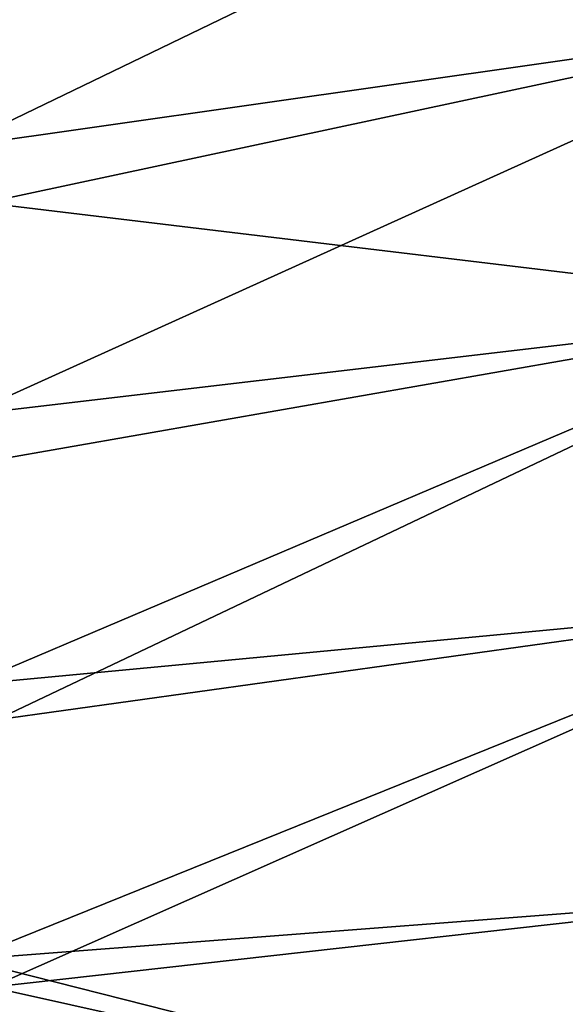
# Model space of a CAD drawing. Header units: metres. Extents: x -1 to 1402, y -1402 to 1.
# Tile 342 of 444: x 1328 to 1359, y -539 to -482. Entities that reach past the tile are written whole.
import ezdxf

# ---------------------------------------------------------------- set-up
doc = ezdxf.new("R2010")
doc.units = ezdxf.units.M

msp = doc.modelspace()

# ---------------------------------------------------------------- linework, layer by layer
at = {"layer": 'None0'}
for points in [[(1322.972656, -474.01886, -29.544306), (1324.036011, -489.436096, -29.544369), (1373.4021, -465.580536)], [(1373.4021, -465.580536), (1324.036011, -489.436096, -29.544369), (1374.598389, -482.223541)], [(1324.787109, -478.002838, -32.129475), (1375.362671, -482.033813, -3), (1325.697266, -492.665588, -32.129532)], [(1324.036011, -489.436096, -29.544369), (1324.660767, -504.86322, -29.54443), (1374.598389, -482.223541)], [(1374.598389, -482.223541), (1324.660767, -504.86322, -29.54443), (1375.339478, -498.893005)], [(1375.362671, -482.033813, -3), (1376.108521, -498.722107, -3), (1325.697266, -492.665588, -32.129532)], [(1325.697266, -492.665588, -32.129532), (1376.108521, -498.722107, -3), (1326.216553, -507.464417, -32.129589)], [(1376.108521, -498.722107, -3), (1326.342651, -522.402466, -32.129642), (1326.216553, -507.464417, -32.129589)], [(1376.108521, -498.722107, -3), (1376.407471, -515.424377, -3), (1326.342651, -522.402466, -32.129642)], [(1324.660767, -504.86322, -29.54443), (1324.856079, -520.35968, -29.544483), (1375.339478, -498.893005)], [(1375.339478, -498.893005), (1324.856079, -520.35968, -29.544483), (1375.634155, -515.576355)], [(1324.856079, -520.35968, -29.544483), (1324.61853, -536.172974, -29.544529), (1375.634155, -515.576355)], [(1375.634155, -515.576355), (1324.61853, -536.172974, -29.544529), (1375.490967, -532.26178)], [(1376.407471, -515.424377, -3), (1326.063354, -537.776123, -32.129684), (1326.342651, -522.402466, -32.129642)], [(1376.407471, -515.424377, -3), (1376.268066, -532.128784, -3), (1326.063354, -537.776123, -32.129684)], [(1324.61853, -536.172974, -29.544529), (1374.918823, -548.937927), (1375.490967, -532.26178)], [(1376.268066, -532.128784, -3), (1375.698975, -548.824097, -3), (1326.063354, -537.776123, -32.129684)], [(1324.61853, -536.172974, -29.544529), (1323.956177, -551.852417, -29.544565), (1374.918823, -548.937927)], [(1326.063354, -537.776123, -32.129684), (1375.698975, -548.824097, -3), (1325.384521, -553.028625, -32.129719)]]:
    msp.add_3dface(points, dxfattribs=at)

doc.saveas('drawing.dxf')
